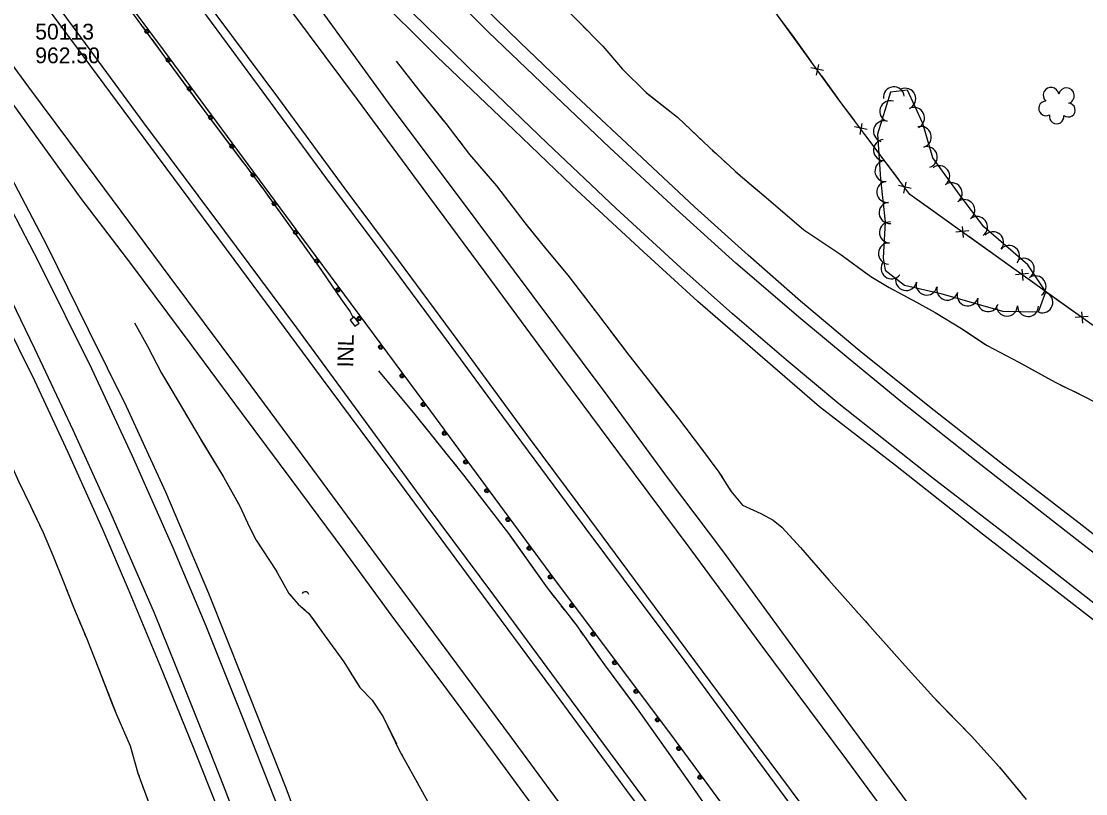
# Model space of a CAD drawing. Extents: x 353423 to 364002, y 127000 to 201942.
# Drawn here: x 358569.3 to 358973.5, y 133201.9 to 133495.3 of the extents above; entities that cross this region are included whole.
import ezdxf

# ---------------------------------------------------------------- set-up
doc = ezdxf.new("R2010")
doc.units = 0
for name, color, linetype in [('E_DTM_SlopeBottom', 7, 'Continuous'), ('E_DTM_SlopeTop', 7, 'Continuous'), ('E_FEN_Generic', 7, 'Continuous'), ('E_MISCPROP', 7, 'Continuous'), ('E_RDWY_AsphConc', 7, 'Continuous'), ('E_STRUCT_WingWall', 7, 'Continuous')]:
    doc.layers.add(name, color=color, linetype=linetype)

msp = doc.modelspace()

# ---------------------------------------------------------------- linework, layer by layer
at = {"layer": 'E_DTM_SlopeBottom'}
for p, q in [((358873.94, 133476.55), (358869.14, 133477.66)), ((358871.22, 133474.79), (358872.15, 133478.91)), ((358887.77, 133452.34), (358888.63, 133456.48)), ((358890.46, 133454.15), (358885.64, 133455.18)), ((358907.16, 133431.85), (358902.34, 133432.89)), ((358904.47, 133430.05), (358905.33, 133434.19)), ((358929.1, 133415.66), (358924.19, 133415.19)), ((358927.08, 133413.13), (358926.65, 133417.33)), ((358949.73, 133396.91), (358949.3, 133401.12)), ((358951.76, 133399.45), (358946.85, 133398.98)), ((358972.39, 133380.7), (358971.96, 133384.9)), ((358974.41, 133383.23), (358969.5, 133382.76))]:
    msp.add_line(p, q, dxfattribs=at)
for points in [[(359601.35, 133044.36), (359569.19, 133027.16), (359549.21, 133016.04), (359526.01, 133003.38), (359513, 132996.71), (359478.58, 133021.06), (359423.86, 133060.42), (359387.11, 133087.24), (359339.85, 133121.07), (359292.97, 133154.62), (359247.78, 133187.48), (359210.3, 133213.32), (359153.39, 133253.32), (359104.72, 133288.83), (359062.23, 133318.45), (359023.79, 133346.01), (358972.44, 133382.5), (358906.72, 133429.55), (358880.15, 133465.01), (358836.43, 133525.4)], [(358862.72, 133489.09), (358856.88, 133497.16)], [(358869.36, 133479.92), (358862.72, 133489.09)], [(358879.05, 133466.53), (358873.22, 133474.59)], [(358885.82, 133457.45), (358880.15, 133465.01), (358879.05, 133466.53)], [(358895.73, 133444.21), (358889.76, 133452.18)], [(358902.52, 133435.15), (358895.73, 133444.21)], [(358914.48, 133423.99), (358906.72, 133429.55), (358906.47, 133429.88)], [(358923.68, 133417.41), (358914.48, 133423.99)], [(358937.13, 133407.78), (358929.03, 133413.57)], [(358946.33, 133401.19), (358937.13, 133407.78)], [(358959.78, 133391.56), (358951.69, 133397.36)], [(358968.99, 133384.97), (358959.78, 133391.56)], [(358696, 133379.44), (358697.58, 133380.67), (358695.74, 133383.04), (358694.16, 133381.81), (358696, 133379.44)]]:
    msp.add_lwpolyline(points, dxfattribs=at)
msp.add_ellipse((358677.03, 133276.56), major_axis=(0.29, 2.09), ratio=0.750553, start_param=5.356084, end_param=7.210314, dxfattribs=at)
at = {"layer": 'E_DTM_SlopeTop'}
for points in [[(358507.58, 133531.89), (358522.97, 133503.62), (358541.24, 133469.91), (358558.64, 133436.92), (358575.88, 133403.94), (358595.91, 133363.41), (358611.43, 133330.23), (358626.82, 133295.4), (358639.31, 133265.7), (358653.53, 133230.18), (358666.74, 133196.82), (358683.23, 133152.94), (358700.55, 133105.45), (358718.16, 133055.76), (358734.3, 133010.39), (358748.67, 132970.84), (358764.44, 132926.36), (358782.23, 132877.05), (358799.21, 132829.36), (358817.4, 132778.22), (358831.07, 132739.51), (358843.74, 132704.12), (358858.57, 132662.25), (358864.5, 132645.91)], [(359014.98, 132872.22), (358990.58, 132905.27), (358965.96, 132938.61), (358942.42, 132970.37), (358917.38, 133004.54), (358891.3, 133039.88), (358860.54, 133081.26), (358828.86, 133123.8), (358802.79, 133159.2), (358774.67, 133197), (358755.44, 133223.24), (358708.14, 133287.06), (358678.19, 133327.54), (358651.91, 133363.16), (358625.83, 133398.17), (358597.71, 133435.92), (358572.17, 133470.31), (358543.84, 133508.94), (358525.9, 133532.85)], [(359149.33, 132730.14), (359141.98, 132740.02), (359121.46, 132767.94), (359094.32, 132804.79), (359065.49, 132843.54), (359041.09, 132876.48), (359013.99, 132913.16), (358986.74, 132950.18), (358957.65, 132989.48), (358930.02, 133026.89), (358903.35, 133063.01), (358876.85, 133098.64), (358852.29, 133132.02), (358827.39, 133165.47), (358799.27, 133203.16), (358770.72, 133241.91), (358742.22, 133280.32), (358712.97, 133319.96), (358683.29, 133360.05), (358650.11, 133404.77), (358618.43, 133447.54), (358590.64, 133485.12), (358555.73, 133532.13)], [(358616.3, 133528.83), (358637.41, 133500.24), (358661.06, 133468.36), (358684.87, 133436.03), (358706.21, 133407.39), (358731.42, 133373.33), (358752.05, 133345.25), (358776.23, 133312.58), (358797.84, 133283.49), (358821.28, 133252.22), (358841.42, 133224.75), (358867.11, 133189.97), (358892.17, 133156.36), (358916.9, 133123.08), (358940.49, 133091.03), (358967.05, 133055.41), (358992.91, 133020.46), (359017.26, 132987.68), (359043.38, 132952.17), (359068.64, 132917.95), (359095.1, 132882.38)], [(358618.85, 133530.92), (358643.15, 133497.92), (358666.96, 133465.92), (358692.16, 133431.65), (358712.75, 133404.01), (358734.73, 133374.47), (358762.57, 133336.4), (358785.04, 133306.24), (358806.64, 133276.99), (358836.91, 133236.23), (358869.67, 133192.12), (358899.62, 133151.64), (358928.82, 133112.22), (358958.07, 133072.52), (358985.54, 133035.73), (359014.64, 132996.42), (359042.11, 132959.29), (359074.64, 132915.24), (359115.59, 132860.13), (359149.79, 132813.79), (359183.95, 132767.67), (359193.8, 132754.32)], [(358661.23, 133528.87), (358684.39, 133497.66), (358709.65, 133462.94), (358736, 133427.87), (358763.21, 133391.46), (358791.6, 133353.27), (358814.98, 133321.56), (358835.13, 133294.64), (358860.55, 133259.92), (358884.84, 133226.87), (358906.44, 133197.56), (358928.85, 133167.35), (358948.51, 133140.61), (358967.37, 133115.48), (358989.67, 133085.33), (359011.54, 133055.74), (359032.12, 133027.88), (359057.76, 132993.1), (359079.2, 132964.23), (359104.84, 132929.61), (359137.28, 132886.11)], [(359230.99, 133095.09), (359201.56, 133117.92), (359173.01, 133140.35), (359137.76, 133167.58), (359104.31, 133193.79), (359072.49, 133218.64), (359041.92, 133242.65), (359008.03, 133268.92), (358971.26, 133297.5), (358932.54, 133327.72), (358903.23, 133350.93), (358883.22, 133367.32), (358865.29, 133382.23), (358840.57, 133403.44), (358817.78, 133424.11), (358792.71, 133447.37), (358769.66, 133469.26), (358746.72, 133491.15), (358721.52, 133516.34), (358709.12, 133529.01)], [(359041.87, 132881.2), (359018.38, 132913.08), (358997.26, 132941.39), (358970.11, 132978.07), (358944.47, 133012.74), (358922.43, 133042.39), (358898.46, 133074.83), (358873.47, 133108.61), (358849.55, 133140.93), (358827.25, 133171.08), (358805.7, 133200.17), (358778.28, 133237.36), (358748.71, 133277.33), (358723.12, 133311.67), (358696.19, 133348.52), (358673.89, 133378.89), (358646.53, 133415.63), (358615.81, 133456.78), (358589.15, 133493.02), (358565.29, 133525.4)], [(358651.43, 133527.05), (358672.32, 133498.53), (358696.78, 133465.64), (358721.72, 133431.75), (358745.26, 133399.98), (358771.17, 133364.92), (358796.01, 133331.42), (358823.48, 133294.51), (358850.15, 133258.44), (358882.58, 133214.72), (358910.16, 133177.42), (358937.04, 133141.19), (358962.2, 133107.13), (358993.6, 133064.81), (359019.57, 133029.69), (359044.67, 132995.85), (359069.78, 132961.96), (359100.81, 132920.03), (359127.9, 132883.57), (359157.04, 132843.99), (359184.52, 132806.91), (359208.65, 132774.36), (359214.96, 132765.82)], [(359214.95, 133081.67), (359188.29, 133102.25), (359161.04, 133123.5), (359127.7, 133149.27), (359099.63, 133171.36), (359072.93, 133192.27), (359041.16, 133216.9), (359011.24, 133240.07), (358985.85, 133260.57), (358961.05, 133279.8), (358934.29, 133300.54), (358901.22, 133326.52), (358872.33, 133348.9), (358847.95, 133369.99), (358826.22, 133388.83), (358803.97, 133409.23), (358778.42, 133432.76), (358756.35, 133454.09), (358727.22, 133481.77), (358702.08, 133507.06), (358684.91, 133524.83)], [(359220.27, 133084.11), (359192.21, 133106.15), (359163.16, 133128.64), (359128.29, 133155.7), (359095.22, 133181.79), (359056.28, 133212.12), (359023.91, 133237.2), (358980.57, 133271.13), (358943.58, 133300.1), (358914.97, 133322.2), (358879.78, 133349.98), (358859.73, 133366.7), (358839.41, 133384.19), (358819.76, 133401.67), (358795.18, 133424.2), (358768.98, 133449.07), (358743.33, 133473.66), (358717.8, 133498.57), (358691.64, 133525.31)], [(359213.31, 133115.24), (359183.61, 133138.29), (359157.94, 133158.52), (359132.86, 133178.08), (359106.05, 133198.94), (359084.35, 133216.02), (359053.51, 133240.03), (359027.18, 133260.71), (359000.32, 133281.79), (358970.95, 133304.73), (358941.3, 133327.57), (358914.21, 133348.81), (358887.41, 133370.22), (358865.13, 133389.01), (358845.31, 133406.5), (358824.96, 133424.87), (358804.99, 133443.46), (358779.82, 133467.05), (358758.56, 133487.42), (358740.24, 133505.32), (358719.81, 133525.68)], [(358489.45, 133522.39), (358501.46, 133499.47), (358516.05, 133472.87), (358528.66, 133449.34), (358540.82, 133425.87), (358552.49, 133402.57), (358562.03, 133383.67), (358574.34, 133358.87), (358586.93, 133331.7), (358600.16, 133302.42), (358609.85, 133279.65), (358621.92, 133250.73), (358634.51, 133219.64), (358643.86, 133196.44), (358660.73, 133151.45), (358672.67, 133118.66), (358683.47, 133089.15), (358695.3, 133056.1), (358709.23, 133016.83), (358725.44, 132972.34), (358737.91, 132937.62), (358752.6, 132897.46), (358766.73, 132856.87)], [(358495.74, 133522.42), (358513.32, 133490.04), (358533.45, 133452.15), (358562.03, 133396.49), (358574.33, 133371.03), (358588.9, 133340.18), (358603.35, 133308.35), (358619.73, 133270.64), (358630.41, 133244.27), (358640.77, 133218.3), (358645.89, 133205.2), (358667.41, 133148.99), (358678.57, 133118.59), (358690.35, 133085.59), (358701.88, 133053.76), (358719.23, 133004.84), (358736.64, 132956.36), (358751.53, 132915.54), (358763.42, 132882.31)], [(358989.09, 132891.98), (358968.85, 132919.83), (358946.27, 132949.88), (358924.24, 132979.8), (358896.23, 133017.66), (358867.78, 133055.8), (358840.46, 133092.26), (358814.4, 133127.99), (358793.23, 133157.02), (358771.96, 133185.82), (358748.58, 133217.65), (358731.23, 133241.15), (358709.79, 133269.85), (358691.91, 133294.3), (358672.14, 133320.88), (358652.85, 133346.74), (358634.21, 133372.08), (358610.94, 133403.35), (358592.02, 133427.99), (358574.36, 133452.6), (358557.4, 133475.93)], [(358561.2, 133443.9), (358578.97, 133410.08), (358594.69, 133378.22), (358609.12, 133349.09), (358624, 133316.53), (358640.42, 133278.1), (358653.26, 133245.69), (358669.69, 133204.12), (358684.55, 133164.34), (358699.33, 133123.08), (358715.84, 133076.88), (358730.85, 133035.94), (358747.04, 132990.4), (358765.54, 132938.21), (358785.01, 132884.08)]]:
    msp.add_lwpolyline(points, dxfattribs=at)
at = {"layer": 'E_FEN_Generic'}
msp.add_lwpolyline([(358897.26, 133419.18), (358896.58, 133405.36), (358897.27, 133400.77), (358904.67, 133395.02), (358918.51, 133391.92), (358941.93, 133385.23), (358955.59, 133385), (358958.32, 133392.56), (358951.49, 133402.76), (358934.76, 133417.21), (358925.82, 133429.11), (358915.37, 133443.4), (358911.57, 133456.42), (358905.78, 133469.09), (358899.32, 133468.37), (358894.36, 133452.42), (358895.55, 133435.31)], close=True, dxfattribs=at)
for centre, radius, start, end in [((358900.62, 133466.41), 4, 6.3272, 186.3119), ((358904.94, 133465.88), 4, 294.5725, 114.5572), ((358960.32, 133467.23), 2.97, 7.7946, 229.0284), ((358966.17, 133467.05), 2.97, 285.4454, 168.4187), ((358899.26, 133461.14), 4, 72.7386, 252.7233), ((358958.41, 133462.21), 2.78, 90.7655, 298.5384), ((358966.87, 133461.58), 2.61, 230.1506, 88.0832), ((358908.27, 133458.6), 4, 294.5725, 114.5572), ((358896.89, 133453.5), 4, 72.7386, 252.7233), ((358962.45, 133459.16), 2.78, 167.4425, 8.4535), ((358910.86, 133451.37), 4, 286.2783, 106.2629), ((358896.88, 133446.37), 4, 93.9992, 273.9839), ((358913.1, 133443.7), 4, 286.2783, 106.2629), ((358897.43, 133438.39), 4, 93.9992, 273.9839), ((358917.86, 133436.45), 4, 306.1768, 126.1615), ((358898.16, 133430.5), 4, 96.0499, 276.0345), ((358922.58, 133429.99), 4, 306.1768, 126.1615), ((358899.01, 133422.54), 4, 96.0499, 276.0345), ((358927.37, 133423.56), 4, 306.9523, 126.937), ((358932.18, 133417.16), 4, 306.9523, 126.937), ((358899.15, 133415.09), 4, 87.1959, 267.1806), ((358938.3, 133411.39), 4, 319.1793, 139.164), ((358898.76, 133407.1), 4, 87.1959, 267.1806), ((358944.36, 133406.16), 4, 319.1793, 139.164), ((358899.75, 133401.49), 4, 142.1516, 322.1363), ((358949.96, 133401.28), 4, 303.7817, 123.7664), ((358905.27, 133397.03), 4, 167.3622, 347.3469), ((358913.08, 133395.28), 4, 167.3622, 347.3469), ((358954.41, 133394.63), 4, 303.7817, 123.7664), ((358920.97, 133393.39), 4, 164.0734, 344.058), ((358928.66, 133391.2), 4, 164.0734, 344.058), ((358956.99, 133388.53), 4, 250.2137, 70.1983), ((358936.35, 133389), 4, 164.0734, 344.058), ((358943.57, 133387.3), 4, 179.0215, 359.0061), ((358951.57, 133387.16), 4, 179.0215, 359.0061)]:
    msp.add_arc(centre, radius, start, end, dxfattribs=at)
at = {"layer": 'E_MISCPROP'}
msp.add_lwpolyline([(359126.98, 132804.28), (359093.46, 132849.12), (359039.06, 132922.65), (358995.27, 132982.11), (358952.81, 133039.23), (358910.9, 133095.63), (358862.69, 133160.95), (358818.15, 133221.58), (358771.91, 133283.29), (358724.78, 133347.21), (358675.81, 133413.26), (358623.24, 133484.45), (358589.51, 133529.9)], dxfattribs=at)
msp.add_lwpolyline([(359126.98, 132804.28), (359093.46, 132849.12), (359039.06, 132922.65), (358995.27, 132982.11), (358952.81, 133039.23), (358910.9, 133095.63), (358862.69, 133160.95), (358818.15, 133221.58), (358771.91, 133283.29), (358724.78, 133347.21), (358675.81, 133413.26), (358623.24, 133484.45), (358589.51, 133529.9)], dxfattribs=at)
for centre, radius in [((358617.04, 133491.48), 0.79), ((358617.01, 133491.52), 0.398), ((358625.11, 133480.59), 0.79), ((358625.08, 133480.62), 0.398), ((358633.17, 133469.68), 0.79), ((358633.14, 133469.71), 0.398), ((358641.22, 133458.77), 0.79), ((358641.2, 133458.8), 0.398), ((358649.28, 133447.86), 0.79), ((358649.26, 133447.89), 0.398), ((358657.34, 133436.95), 0.79), ((358657.31, 133436.98), 0.398), ((358665.4, 133426.04), 0.79), ((358665.37, 133426.07), 0.398), ((358673.45, 133415.13), 0.79), ((358673.43, 133415.16), 0.398), ((358681.53, 133404.23), 0.79), ((358681.5, 133404.26), 0.398), ((358689.61, 133393.33), 0.79), ((358689.58, 133393.37), 0.398), ((358697.68, 133382.44), 0.79), ((358697.66, 133382.47), 0.398), ((358705.76, 133371.54), 0.79), ((358705.74, 133371.58), 0.398), ((358713.84, 133360.64), 0.79), ((358713.81, 133360.68), 0.398), ((358721.92, 133349.75), 0.79), ((358721.89, 133349.78), 0.398), ((358729.97, 133338.84), 0.79), ((358729.95, 133338.88), 0.398), ((358738.02, 133327.92), 0.79), ((358737.99, 133327.96), 0.398), ((358746.07, 133317.01), 0.79), ((358746.04, 133317.04), 0.398), ((358754.12, 133306.09), 0.79), ((358754.09, 133306.13), 0.398), ((358762.17, 133295.17), 0.79), ((358762.14, 133295.21), 0.398), ((358770.21, 133284.26), 0.79), ((358770.19, 133284.29), 0.398), ((358778.34, 133273.39), 0.79), ((358778.31, 133273.42), 0.398), ((358786.47, 133262.53), 0.79), ((358786.45, 133262.57), 0.398), ((358794.6, 133251.68), 0.79), ((358794.58, 133251.72), 0.398), ((358802.74, 133240.83), 0.79), ((358802.71, 133240.86), 0.398), ((358810.87, 133229.97), 0.79), ((358810.84, 133230.01), 0.398), ((358818.98, 133219.11), 0.79), ((358818.95, 133219.15), 0.398), ((358827.01, 133208.18), 0.79), ((358826.98, 133208.21), 0.398)]:
    msp.add_circle(centre, radius, dxfattribs=at)
at = {"layer": 'E_STRUCT_WingWall'}
for points in [[(358588.46, 133529.48), (358604.47, 133508.2), (358622.72, 133483.24), (358640.87, 133458.46), (358660.6, 133432.27), (358682.18, 133402.35), (358690.62, 133389.91), (358694.18, 133384.89), (358695.35, 133382.72)], [(358750.67, 133524.94), (358757.6, 133517.71), (358767.86, 133508.22), (358780.59, 133495.43), (358790.08, 133485.85), (358797.64, 133477.06), (358806.58, 133468.25), (358818.49, 133458.9), (358830.59, 133447.39), (358841.5, 133437.39), (358852.15, 133428.39), (358866.38, 133416.07), (358880.11, 133407.01), (358891.87, 133398.32), (358898.85, 133394.23), (358909.23, 133388.6), (358916.27, 133384.67), (358926.25, 133378.6), (358936.06, 133372.1), (358948.03, 133365.83), (358961.84, 133358.2), (358973.16, 133352.72), (358984.36, 133346.9)], [(358615.32, 133493.37), (358616.5, 133491.76)], [(358782.68, 133493.33), (358784.08, 133491.9)], [(358618.86, 133488.53), (358622.72, 133483.24), (358635.99, 133465.13)], [(358786.9, 133489.06), (358790.08, 133485.85), (358797.64, 133477.06), (358806.58, 133468.25), (358806.85, 133468.05)], [(358711.61, 133480.21), (358720.24, 133469.2), (358730.49, 133456.46), (358739.55, 133444.73), (358749.76, 133432.76), (358760.49, 133418.74), (358768.48, 133408.9), (358776.85, 133398.83), (358787.69, 133384.7), (358800.03, 133368.45), (358808.88, 133357.16), (358818.8, 133344.42), (358827.53, 133332.97), (358834.21, 133324.03), (358838.77, 133316.79), (358843.15, 133311.53), (358850.09, 133308.38), (358854.84, 133305.77), (358858.05, 133303.17), (358865.2, 133295.44), (358875.9, 133283.08), (358889.52, 133267.8), (358903.8, 133251.78), (358915.81, 133238.4), (358930.16, 133223.77), (358940.71, 133211.96), (358950.92, 133199.77)], [(358711.61, 133480.21), (358720.24, 133469.2), (358729.65, 133457.51)], [(358635.99, 133465.13), (358640.87, 133458.46), (358653.35, 133441.89)], [(358806.85, 133468.05), (358818.49, 133458.9), (358828.77, 133449.12)], [(358732.11, 133454.36), (358733.34, 133452.77)], [(358735.78, 133449.61), (358737, 133448.03)], [(358739.45, 133444.86), (358739.55, 133444.73), (358740.74, 133443.33)], [(358831.69, 133446.38), (358833.16, 133445.03)], [(358743.34, 133440.29), (358749.76, 133432.76), (358760.49, 133418.74), (358761.4, 133417.61)], [(358836.11, 133442.33), (358837.59, 133440.97)], [(358655.75, 133438.7), (358656.95, 133437.1)], [(358840.54, 133438.27), (358841.5, 133437.39), (358842.03, 133436.94)], [(358659.36, 133433.91), (358660.56, 133432.31)], [(358845.08, 133434.36), (358852.15, 133428.39), (358866.38, 133416.07), (358867.15, 133415.56)], [(358662.91, 133429.07), (358664.08, 133427.44)], [(358666.42, 133424.2), (358682.18, 133402.35), (358683.34, 133400.65)], [(358761.4, 133417.61), (358768.48, 133408.9), (358776.85, 133398.83), (358779.7, 133395.12)], [(358867.15, 133415.56), (358880.11, 133407.01), (358890.95, 133399)], [(358683.34, 133400.65), (358690.62, 133389.91), (358694.18, 133384.89), (358695.35, 133382.72)], [(358894.34, 133396.88), (358896.06, 133395.87)], [(358782.13, 133391.94), (358783.35, 133390.36)], [(358899.53, 133393.87), (358901.28, 133392.91)], [(358904.8, 133391.01), (358906.55, 133390.05)], [(358910.07, 133388.13), (358916.27, 133384.67), (358926.25, 133378.6), (358934.76, 133372.96)], [(358785.78, 133387.18), (358787, 133385.6)], [(358612.33, 133380.71), (358617.2, 133371.87), (358622.53, 133361.63), (358629.23, 133350.33), (358636.73, 133337.68), (358646.16, 133322.03), (358652.42, 133310.9), (358655.82, 133303.35), (358658.54, 133298.17), (358666.01, 133286.85), (358670.92, 133278.01), (358674.49, 133273.86), (358678.51, 133270.38), (358684.32, 133262.29), (358691.81, 133251.96), (358697.82, 133242.32), (358702.47, 133237.39), (358706.72, 133231.14), (358712.84, 133218.47), (358721.5, 133202.77), (358729.46, 133188.25)], [(358612.33, 133380.71), (358617.2, 133371.87), (358622.53, 133361.63), (358626.28, 133355.3)], [(358789.42, 133382.41), (358790.63, 133380.82)], [(358793.05, 133377.63), (358800.03, 133368.45), (358808.88, 133357.16), (358810.79, 133354.7)], [(358934.76, 133372.96), (358936.06, 133372.1), (358948.03, 133365.83), (358960.23, 133359.09)], [(358704.87, 133362.49), (358718.75, 133345.94), (358737.26, 133322.91), (358754.62, 133300.28), (358768.94, 133280.08), (358779.56, 133266.51), (358790.76, 133250.82), (358803.79, 133233.24), (358816.39, 133215.43), (358828.87, 133197.75)], [(358704.87, 133362.49), (358718.75, 133345.94), (358723.38, 133340.17)], [(358963.78, 133357.26), (358965.58, 133356.39)], [(358628.32, 133351.86), (358629.23, 133350.33), (358629.34, 133350.14)], [(358810.79, 133354.7), (358818.8, 133344.42), (358827.53, 133332.97), (358828.47, 133331.71)], [(358969.18, 133354.64), (358970.98, 133353.77)], [(358631.38, 133346.7), (358632.4, 133344.98)], [(358634.44, 133341.54), (358635.46, 133339.82)], [(358561.31, 133335.93), (358563.3, 133331.63), (358568.24, 133320.58), (358572.82, 133311.24), (358573.57, 133309.65)], [(358637.51, 133336.38), (358646.16, 133322.03), (358652.16, 133311.36)], [(358725.89, 133337.05), (358727.14, 133335.5)], [(358729.65, 133332.38), (358730.9, 133330.82)], [(358733.41, 133327.7), (358734.66, 133326.14)], [(358830.87, 133328.51), (358832.07, 133326.9)], [(358737.17, 133323.02), (358737.26, 133322.91), (358754.62, 133300.28), (358754.81, 133300.01)], [(358834.43, 133323.68), (358835.5, 133321.99)], [(358568.24, 133320.58), (358572.82, 133311.24), (358577.55, 133301.18), (358581.42, 133292.13), (358585.07, 133283.08), (358589.14, 133272.76), (358594.16, 133260.71), (358598.55, 133249.5), (358605.41, 133232.02), (358610.61, 133220.08), (358613.57, 133209.72), (358617.41, 133199.07), (358620.28, 133189.32), (358622.95, 133181.17), (358625.91, 133170.76), (358629.66, 133160.93), (358633.6, 133149.79)], [(358837.63, 133318.6), (358838.7, 133316.91)], [(358652.16, 133311.36), (358652.42, 133310.9), (358655.82, 133303.35), (358658.54, 133298.17), (358666.01, 133286.85), (358666.39, 133286.16)], [(358841.24, 133313.83), (358843.15, 133311.53), (358850.09, 133308.38), (358854.84, 133305.77), (358858.05, 133303.17), (358864.05, 133296.68)], [(358573.57, 133309.65), (358577.55, 133301.18), (358581.42, 133292.13), (358585.07, 133283.08), (358585.08, 133283.04)], [(358754.81, 133300.01), (358768.94, 133280.08), (358771.76, 133276.48)], [(358864.05, 133296.68), (358865.2, 133295.44), (358875.9, 133283.08), (358883.19, 133274.89)], [(358668.33, 133282.67), (358669.3, 133280.92)], [(358586.55, 133279.32), (358587.28, 133277.46)], [(358671.36, 133277.5), (358672.66, 133275.99)], [(358588.75, 133273.74), (358589.14, 133272.76), (358589.5, 133271.88)], [(358675.4, 133273.08), (358676.91, 133271.77)], [(358774.22, 133273.33), (358775.45, 133271.76)], [(358885.85, 133271.91), (358887.19, 133270.42)], [(358591.04, 133268.19), (358591.81, 133266.35)], [(358679.61, 133268.85), (358684.32, 133262.29), (358691.81, 133251.96), (358696.12, 133245.03)], [(358777.92, 133268.61), (358779.15, 133267.03)], [(358889.85, 133267.43), (358891.18, 133265.94)], [(358593.35, 133262.66), (358594.16, 133260.71), (358598.55, 133249.5), (358603.98, 133235.67)], [(358781.5, 133263.79), (358782.66, 133262.17)], [(358893.84, 133262.95), (358895.17, 133261.46)], [(358784.98, 133258.91), (358790.76, 133250.82), (358802.11, 133235.51)], [(358897.84, 133258.48), (358903.8, 133251.78), (358915.81, 133238.4), (358917.25, 133236.93)], [(358696.12, 133245.03), (358697.82, 133242.32), (358702.47, 133237.39), (358706.72, 133231.14), (358711.71, 133220.82)], [(358603.98, 133235.67), (358605.41, 133232.02), (358610.61, 133220.08), (358613.57, 133209.72), (358614.01, 133208.52)], [(358802.11, 133235.51), (358803.79, 133233.24), (358816.39, 133215.43), (358818.91, 133211.87)], [(358917.25, 133236.93), (358930.16, 133223.77), (358937.2, 133215.89)], [(358713.51, 133217.25), (358714.48, 133215.5)], [(358716.41, 133211.99), (358717.38, 133210.24)], [(358939.86, 133212.91), (358940.71, 133211.96), (358941.17, 133211.4)], [(358719.31, 133206.74), (358720.28, 133204.99)], [(358821.21, 133208.6), (358822.36, 133206.96)], [(358943.74, 133208.33), (358945.03, 133206.8)], [(358615.36, 133204.75), (358616.04, 133202.87)], [(358824.67, 133203.7), (358825.82, 133202.06)], [(358947.59, 133203.74), (358948.88, 133202.2)]]:
    msp.add_lwpolyline(points, dxfattribs=at)

# ---------------------------------------------------------------- texts
at = {"layer": 'E_DTM_SlopeBottom'}
msp.add_text('INL', height=6, rotation=88.6546, dxfattribs=at).set_placement((358695.29, 133363.8))
at = {"layer": 'E_RDWY_AsphConc'}
for s, p in [('50113', (358574.59, 133488.36)), ('50113', (358574.59, 133488.36)), ('962.50', (358574.59, 133479.36)), ('962.50', (358574.59, 133479.36))]:
    msp.add_text(s, height=6, dxfattribs=at).set_placement(p)

doc.saveas('drawing.dxf')
